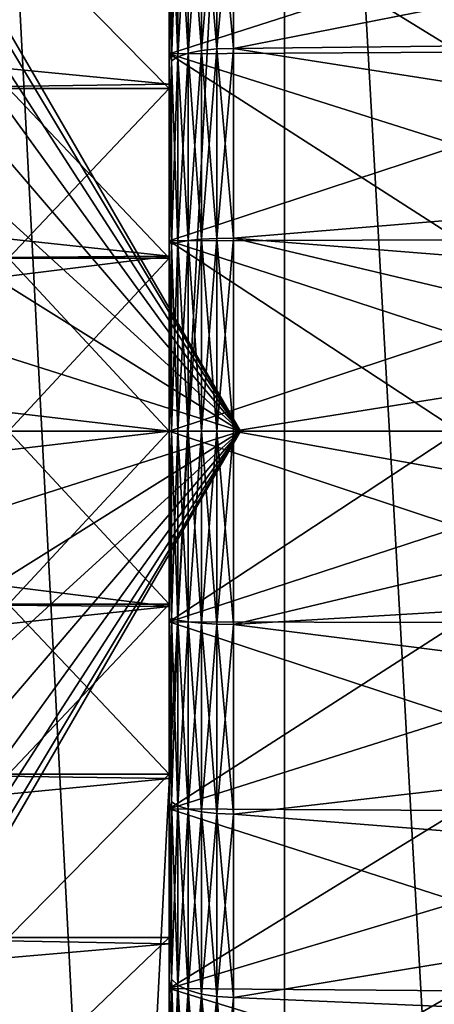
# Model space of a CAD drawing. Header units: metres. Extents: x -109 to 109, y -78 to 121.
# Tile 303 of 656: x -84.96 to -83.68, y 102.24 to 105.31. Entities that reach past the tile are written whole.
import ezdxf

# ---------------------------------------------------------------- set-up
doc = ezdxf.new("R2010")
doc.units = ezdxf.units.M
doc.layers.add('solid_508554_SW0001', color=7, linetype='CONTINUOUS')

msp = doc.modelspace()

# ---------------------------------------------------------------- linework, layer by layer
at = {"layer": 'solid_508554_SW0001'}
for points in [[(-85.198708, 109.825623, -22.339127), (-85.198685, 89.525627, -22.339108), (-84.141197, 89.525627, -21.482773)], [(-85.198708, 109.825623, -22.339127), (-84.141197, 89.525627, -21.482773), (-84.141228, 109.825623, -21.482794)], [(-84.141228, 109.825623, -42.517204), (-85.198685, 89.525627, -41.660892), (-85.198708, 109.825623, -41.660873)], [(-84.141228, 109.825623, -42.517204), (-84.141197, 89.525627, -42.517227), (-85.198685, 89.525627, -41.660892)], [(-84.141228, 109.825623, -21.482794), (-84.141197, 89.525627, -21.482773), (-82.999992, 89.525627, -20.741665)], [(-84.141228, 109.825623, -21.482794), (-82.999992, 89.525627, -20.741665), (-83.000015, 109.825623, -20.74168)], [(-83.000015, 109.825623, -43.25832), (-84.141197, 89.525627, -42.517227), (-84.141228, 109.825623, -42.517204)], [(-83.000015, 109.825623, -43.25832), (-82.999992, 89.525627, -43.258335), (-84.141197, 89.525627, -42.517227)], [(-84.441498, 105.201012, -36.386604), (-84.400047, 105.209251, -36.417351), (-84.400047, 105.775703, -36.225067)], [(-84.441498, 105.763527, -36.19566), (-84.441498, 105.201012, -36.386604), (-84.400047, 105.775703, -36.225067)], [(-84.441498, 105.763527, -27.804342), (-84.400047, 105.775703, -27.774933), (-84.400047, 105.209251, -27.582649)], [(-84.400047, 105.209251, -36.417351), (-84.351761, 105.214432, -36.436676), (-84.351761, 105.783363, -36.243549)], [(-84.400047, 105.775703, -36.225067), (-84.400047, 105.209251, -36.417351), (-84.351761, 105.783363, -36.243549)], [(-84.400047, 105.775703, -27.774933), (-84.351761, 105.783363, -27.756451), (-84.351761, 105.214432, -27.563324)], [(-84.400047, 105.209251, -27.582649), (-84.400047, 105.775703, -27.774933), (-84.351761, 105.214432, -27.563324)], [(-84.351761, 105.214432, -36.436676), (-84.300003, 105.216194, -36.44326), (-84.300003, 105.785973, -36.249847)], [(-84.351761, 105.783363, -36.243549), (-84.351761, 105.214432, -36.436676), (-84.300003, 105.785973, -36.249847)], [(-84.351761, 105.783363, -27.756451), (-84.300003, 105.785973, -27.750154), (-84.300003, 105.216194, -27.556742)], [(-84.351761, 105.214432, -27.563324), (-84.351761, 105.783363, -27.756451), (-84.300003, 105.216194, -27.556742)], [(-84.300003, 105.785973, -36.249847), (-84.300003, 105.216194, -36.44326), (-82.025124, 105.664856, -36.298027)], [(-84.300003, 105.785973, -27.750154), (-82.025124, 105.664856, -27.701973), (-81.914986, 105.242973, -27.564014)], [(-84.300003, 105.216194, -27.556742), (-84.300003, 105.785973, -27.750154), (-81.914986, 105.242973, -27.564014)], [(-84.5, 105.758652, -28.010124), (-84.5, 105.494484, -27.852417), (-84.5, 105.207413, -27.761683)], [(-84.5, 105.199226, -27.811306), (-84.5, 105.758652, -28.010124), (-84.5, 105.207413, -27.761683)], [(-84.5, 105.758652, -35.989876), (-84.5, 105.199226, -36.188694), (-84.5, 105.494484, -36.147579)], [(-83.599998, 105.204193, -36.187298), (-84.5, 105.199226, -36.188694), (-84.5, 105.758652, -35.989876)], [(-83.599998, 105.488411, -36.096676), (-83.599998, 105.204193, -36.187298), (-84.5, 105.758652, -35.989876)], [(-83.599998, 105.488411, -27.903322), (-84.5, 105.758652, -28.010124), (-84.5, 105.199226, -27.811306)], [(-84.49324, 105.177773, -36.299877), (-84.473282, 105.190277, -36.346535), (-84.473282, 105.74765, -36.157333)], [(-84.49324, 105.729164, -36.112705), (-84.49324, 105.177773, -36.299877), (-84.473282, 105.74765, -36.157333)], [(-84.49324, 105.729164, -27.887293), (-84.473282, 105.74765, -27.842669), (-84.473282, 105.190277, -27.653465)], [(-84.473282, 105.190277, -36.346535), (-84.441498, 105.201012, -36.386604), (-84.441498, 105.763527, -36.19566)], [(-84.473282, 105.74765, -36.157333), (-84.473282, 105.190277, -36.346535), (-84.441498, 105.763527, -36.19566)], [(-84.473282, 105.74765, -27.842669), (-84.441498, 105.763527, -27.804342), (-84.441498, 105.201012, -27.613396)], [(-84.473282, 105.190277, -27.653465), (-84.473282, 105.74765, -27.842669), (-84.441498, 105.201012, -27.613396)], [(-84.441498, 105.201012, -27.613396), (-84.441498, 105.763527, -27.804342), (-84.400047, 105.209251, -27.582649)], [(-84.49324, 105.177773, -27.700121), (-84.5, 105.494484, -27.852417), (-84.49324, 105.729164, -27.887293)], [(-84.49324, 105.729164, -36.112705), (-84.5, 105.494484, -36.147579), (-84.5, 105.20742, -36.238316)], [(-84.49324, 105.729164, -36.112705), (-84.5, 105.20742, -36.238316), (-84.49324, 105.177773, -36.299877)], [(-84.49324, 105.177773, -27.700121), (-84.49324, 105.729164, -27.887293), (-84.473282, 105.190277, -27.653465)], [(-84.300003, 105.216194, -36.44326), (-81.914978, 105.242966, -36.435989), (-82.025124, 105.664856, -36.298027)], [(-88.961327, 105.537155, -28.296587), (-84.5, 105.619217, -28.331148), (-84.5, 105.104797, -28.148327)], [(-88.961273, 105.53672, -35.70359), (-84.5, 105.104797, -35.851673), (-84.5, 105.619217, -35.66885)], [(-84.5, 105.599312, -28.377016), (-84.5, 105.104797, -28.148327), (-84.5, 105.619217, -28.331148)], [(-84.5, 105.599312, -35.622982), (-84.5, 105.619217, -35.66885), (-84.5, 105.104797, -35.851673)], [(-85, 105.599312, -28.377016), (-84.5, 105.091324, -28.196478), (-84.5, 105.599312, -28.377016)], [(-85, 105.599312, -28.377016), (-85, 105.091324, -28.196478), (-84.5, 105.091324, -28.196478)], [(-85, 105.599312, -35.622982), (-84.5, 105.599312, -35.622982), (-84.5, 105.091324, -35.803524)], [(-85, 105.091324, -35.803524), (-85, 105.599312, -35.622982), (-84.5, 105.091324, -35.803524)], [(-84.5, 105.599312, -28.377016), (-84.5, 105.091324, -28.196478), (-84.5, 105.104797, -28.148327)], [(-84.5, 105.091324, -35.803524), (-84.5, 105.599312, -35.622982), (-84.5, 105.104797, -35.851673)], [(-88.911133, 105.043579, -28.131697), (-88.961327, 105.537155, -28.296587), (-84.5, 105.104797, -28.148327)], [(-88.961273, 105.53672, -35.70359), (-88.911118, 105.043358, -35.868362), (-84.5, 105.104797, -35.851673)], [(-84.49324, 105.177773, -27.700121), (-84.5, 105.207413, -27.761683), (-84.5, 105.494484, -27.852417)], [(-84.5, 105.199226, -36.188694), (-84.5, 105.20742, -36.238316), (-84.5, 105.494484, -36.147579)], [(-83.599998, 105.204193, -27.8127), (-83.599998, 105.488411, -27.903322), (-84.5, 105.199226, -27.811306)], [(-84.278313, 104.025627, -32), (-85, 105.227913, -31.657944), (-85, 105.270294, -31.884674)], [(-84.278313, 104.025627, -32), (-85, 105.270294, -31.884674), (-85, 105.270294, -32.115326)], [(-84.278313, 104.025627, -32), (-85, 105.270294, -32.115326), (-85, 105.227913, -32.342056)], [(-84.278313, 104.025627, -32), (-85, 105.144592, -31.44285), (-85, 105.227913, -31.657944)], [(-84.278313, 104.025627, -32), (-85, 105.227913, -32.342056), (-85, 105.144592, -32.557152)], [(-84.300003, 105.216194, -27.556742), (-81.914986, 105.242973, -27.564014), (-81.837372, 104.830315, -27.470928)], [(-84.300003, 105.216194, -36.44326), (-81.837372, 104.830315, -36.529072), (-81.914978, 105.242966, -36.435989)], [(-84.5, 105.199226, -36.188694), (-84.5, 104.915169, -36.309139), (-84.5, 105.20742, -36.238316)], [(-84.49324, 105.177773, -36.299877), (-84.5, 105.20742, -36.238316), (-84.5, 104.915169, -36.309139)], [(-84.5, 105.199226, -27.811306), (-84.5, 105.207413, -27.761683), (-84.5, 104.915161, -27.690861)], [(-84.49324, 105.177773, -27.700121), (-84.5, 104.915161, -27.690861), (-84.5, 105.207413, -27.761683)], [(-83.599998, 105.204193, -36.187298), (-83.599998, 104.914436, -36.258228), (-84.5, 105.199226, -36.188694)], [(-83.599998, 104.914436, -27.741772), (-83.599998, 105.204193, -27.8127), (-84.5, 105.199226, -27.811306)], [(-84.5, 105.199226, -27.811306), (-84.5, 104.915161, -27.690861), (-84.5, 104.61956, -27.640274)], [(-84.5, 104.617935, -27.690514), (-84.5, 105.199226, -27.811306), (-84.5, 104.61956, -27.640274)], [(-84.5, 105.199226, -36.188694), (-84.5, 104.617935, -36.309486), (-84.5, 104.915169, -36.309139)], [(-83.599998, 104.620499, -36.309132), (-84.5, 104.617935, -36.309486), (-84.5, 105.199226, -36.188694)], [(-83.599998, 104.914436, -36.258228), (-83.599998, 104.620499, -36.309132), (-84.5, 105.199226, -36.188694)], [(-83.599998, 104.914436, -27.741772), (-84.5, 105.199226, -27.811306), (-84.5, 104.617935, -27.690514)], [(-84.49324, 104.606674, -36.413479), (-84.473282, 104.612976, -36.461369), (-84.473282, 105.190277, -36.346535)], [(-84.49324, 105.177773, -36.299877), (-84.49324, 104.606674, -36.413479), (-84.473282, 105.190277, -36.346535)], [(-84.49324, 105.177773, -27.700121), (-84.473282, 105.190277, -27.653465), (-84.473282, 104.612976, -27.538633)], [(-84.473282, 104.612976, -36.461369), (-84.441498, 104.618393, -36.502495), (-84.441498, 105.201012, -36.386604)], [(-84.473282, 105.190277, -36.346535), (-84.473282, 104.612976, -36.461369), (-84.441498, 105.201012, -36.386604)], [(-84.473282, 105.190277, -27.653465), (-84.441498, 105.201012, -27.613396), (-84.441498, 104.618393, -27.497505)], [(-84.473282, 104.612976, -27.538633), (-84.473282, 105.190277, -27.653465), (-84.441498, 104.618393, -27.497505)], [(-84.441498, 104.618393, -36.502495), (-84.400047, 104.622543, -36.534054), (-84.400047, 105.209251, -36.417351)], [(-84.441498, 105.201012, -36.386604), (-84.441498, 104.618393, -36.502495), (-84.400047, 105.209251, -36.417351)], [(-84.441498, 105.201012, -27.613396), (-84.400047, 105.209251, -27.582649), (-84.400047, 104.622543, -27.465946)], [(-84.441498, 104.618393, -27.497505), (-84.441498, 105.201012, -27.613396), (-84.400047, 104.622543, -27.465946)], [(-84.400047, 104.622543, -36.534054), (-84.351761, 104.62516, -36.55389), (-84.351761, 105.214432, -36.436676)], [(-84.400047, 105.209251, -36.417351), (-84.400047, 104.622543, -36.534054), (-84.351761, 105.214432, -36.436676)], [(-84.400047, 105.209251, -27.582649), (-84.351761, 105.214432, -27.563324), (-84.351761, 104.62516, -27.44611)], [(-84.400047, 104.622543, -27.465946), (-84.400047, 105.209251, -27.582649), (-84.351761, 104.62516, -27.44611)], [(-84.351761, 104.62516, -36.55389), (-84.300003, 104.626045, -36.560646), (-84.300003, 105.216194, -36.44326)], [(-84.351761, 105.214432, -36.436676), (-84.351761, 104.62516, -36.55389), (-84.300003, 105.216194, -36.44326)], [(-84.351761, 105.214432, -27.563324), (-84.300003, 105.216194, -27.556742), (-84.300003, 104.626045, -27.439354)], [(-84.351761, 104.62516, -27.44611), (-84.351761, 105.214432, -27.563324), (-84.300003, 104.626045, -27.439354)], [(-84.300003, 105.216194, -36.44326), (-84.300003, 104.626045, -36.560646), (-81.837372, 104.830315, -36.529072)], [(-84.300003, 104.626045, -27.439354), (-84.300003, 105.216194, -27.556742), (-81.837372, 104.830315, -27.470928)], [(-84.49324, 104.606674, -27.586523), (-84.5, 104.915161, -27.690861), (-84.49324, 105.177773, -27.700121)], [(-84.49324, 105.177773, -36.299877), (-84.5, 104.915169, -36.309139), (-84.5, 104.61956, -36.359726)], [(-84.49324, 105.177773, -36.299877), (-84.5, 104.61956, -36.359726), (-84.49324, 104.606674, -36.413479)], [(-84.49324, 104.606674, -27.586523), (-84.49324, 105.177773, -27.700121), (-84.473282, 104.612976, -27.538633)], [(-84.278313, 104.025627, -32), (-85, 105.023155, -31.246721), (-85, 105.144592, -31.44285)], [(-84.278313, 104.025627, -32), (-85, 105.144592, -32.557152), (-85, 105.023155, -32.753281)], [(-88.911133, 105.043579, -28.131697), (-84.5, 105.104797, -28.148327), (-84.5, 104.570282, -28.037254)], [(-88.911118, 105.043358, -35.868362), (-84.5, 104.570282, -35.962746), (-84.5, 105.104797, -35.851673)], [(-84.5, 105.091324, -28.196478), (-84.5, 104.570282, -28.037254), (-84.5, 105.104797, -28.148327)], [(-84.5, 105.091324, -35.803524), (-84.5, 105.104797, -35.851673), (-84.5, 104.570282, -35.962746)], [(-85, 104.563484, -28.08679), (-84.5, 104.563484, -28.08679), (-84.5, 105.091324, -28.196478)], [(-85, 105.091324, -28.196478), (-85, 104.563484, -28.08679), (-84.5, 105.091324, -28.196478)], [(-85, 105.091324, -35.803524), (-84.5, 105.091324, -35.803524), (-84.5, 104.563484, -35.913208)], [(-85, 104.563484, -35.913208), (-85, 105.091324, -35.803524), (-84.5, 104.563484, -35.913208)], [(-84.5, 105.091324, -28.196478), (-84.5, 104.563484, -28.08679), (-84.5, 104.570282, -28.037254)], [(-84.5, 104.563484, -35.913208), (-84.5, 105.091324, -35.803524), (-84.5, 104.570282, -35.962746)], [(-88.879906, 104.537491, -28.032887), (-88.911133, 105.043579, -28.131697), (-84.5, 104.570282, -28.037254)], [(-88.911118, 105.043358, -35.868362), (-88.879898, 104.537399, -35.967125), (-84.5, 104.570282, -35.962746)], [(-84.278313, 104.025627, -32), (-85, 104.867752, -31.076244), (-85, 105.023155, -31.246721)], [(-84.278313, 104.025627, -32), (-85, 105.023155, -32.753281), (-85, 104.867752, -32.923756)], [(-84.5, 104.617935, -36.309486), (-84.5, 104.61956, -36.359726), (-84.5, 104.915169, -36.309139)], [(-84.49324, 104.606674, -27.586523), (-84.5, 104.61956, -27.640274), (-84.5, 104.915161, -27.690861)], [(-83.599998, 104.620499, -27.690866), (-83.599998, 104.914436, -27.741772), (-84.5, 104.617935, -27.690514)], [(-84.278313, 104.025627, -32), (-85, 104.683678, -30.937235), (-85, 104.867752, -31.076244)], [(-84.278313, 104.025627, -32), (-85, 104.867752, -32.923756), (-85, 104.683678, -33.062763)], [(-84.300003, 104.626045, -36.560646), (-81.791496, 104.425667, -36.582581), (-81.837372, 104.830315, -36.529072)], [(-84.300003, 104.626045, -27.439354), (-81.837372, 104.830315, -27.470928), (-81.791496, 104.425674, -27.417421)], [(-84.278313, 104.025627, -32), (-85, 104.477203, -30.834419), (-85, 104.683678, -30.937235)], [(-84.278313, 104.025627, -32), (-85, 104.683678, -33.062763), (-85, 104.477203, -33.165581)], [(-83.599998, 104.620499, -36.309132), (-83.599998, 104.323761, -36.339771), (-84.5, 104.617935, -36.309486)], [(-83.599998, 104.323761, -27.660229), (-83.599998, 104.620499, -27.690866), (-84.5, 104.617935, -27.690514)], [(-84.5, 104.617935, -27.690514), (-84.5, 104.61956, -27.640274), (-84.5, 104.322441, -27.610025)], [(-84.49324, 104.606674, -27.586523), (-84.5, 104.322441, -27.610025), (-84.5, 104.61956, -27.640274)], [(-84.5, 104.617935, -36.309486), (-84.5, 104.322441, -36.389973), (-84.5, 104.61956, -36.359726)], [(-84.49324, 104.606674, -36.413479), (-84.5, 104.61956, -36.359726), (-84.5, 104.322441, -36.389973)], [(-84.5, 104.617935, -27.690514), (-84.5, 104.322441, -27.610025), (-84.5, 104.025627, -27.6)], [(-84.5, 104.025627, -27.65), (-84.5, 104.617935, -27.690514), (-84.5, 104.025627, -27.6)], [(-84.5, 104.617935, -36.309486), (-84.5, 104.025627, -36.349998), (-84.5, 104.322441, -36.389973)], [(-83.599998, 104.025627, -36.349998), (-84.5, 104.025627, -36.349998), (-84.5, 104.617935, -36.309486)], [(-83.599998, 104.323761, -36.339771), (-83.599998, 104.025627, -36.349998), (-84.5, 104.617935, -36.309486)], [(-83.599998, 104.323761, -27.660229), (-84.5, 104.617935, -27.690514), (-84.5, 104.025627, -27.65)], [(-84.49324, 104.025627, -36.451561), (-84.473282, 104.025627, -36.499863), (-84.473282, 104.612976, -36.461369)], [(-84.49324, 104.606674, -36.413479), (-84.49324, 104.025627, -36.451561), (-84.473282, 104.612976, -36.461369)], [(-84.49324, 104.606674, -27.586523), (-84.473282, 104.612976, -27.538633), (-84.473282, 104.025627, -27.500135)], [(-84.473282, 104.025627, -36.499863), (-84.441498, 104.025627, -36.541348), (-84.441498, 104.618393, -36.502495)], [(-84.473282, 104.612976, -36.461369), (-84.473282, 104.025627, -36.499863), (-84.441498, 104.618393, -36.502495)], [(-84.473282, 104.612976, -27.538633), (-84.441498, 104.618393, -27.497505), (-84.441498, 104.025627, -27.458652)], [(-84.473282, 104.025627, -27.500135), (-84.473282, 104.612976, -27.538633), (-84.441498, 104.025627, -27.458652)], [(-84.441498, 104.025627, -36.541348), (-84.400047, 104.025627, -36.573177), (-84.400047, 104.622543, -36.534054)], [(-84.441498, 104.618393, -36.502495), (-84.441498, 104.025627, -36.541348), (-84.400047, 104.622543, -36.534054)], [(-84.441498, 104.618393, -27.497505), (-84.400047, 104.622543, -27.465946), (-84.400047, 104.025627, -27.426821)], [(-84.441498, 104.025627, -27.458652), (-84.441498, 104.618393, -27.497505), (-84.400047, 104.025627, -27.426821)], [(-84.400047, 104.025627, -36.573177), (-84.351761, 104.025627, -36.593185), (-84.351761, 104.62516, -36.55389)], [(-84.400047, 104.622543, -36.534054), (-84.400047, 104.025627, -36.573177), (-84.351761, 104.62516, -36.55389)], [(-84.400047, 104.622543, -27.465946), (-84.351761, 104.62516, -27.44611), (-84.351761, 104.025627, -27.406815)], [(-84.400047, 104.025627, -27.426821), (-84.400047, 104.622543, -27.465946), (-84.351761, 104.025627, -27.406815)], [(-84.351761, 104.62516, -27.44611), (-84.300003, 104.626045, -27.439354), (-84.300003, 104.025627, -27.4)], [(-84.351761, 104.025627, -36.593185), (-84.300003, 104.025627, -36.599998), (-84.300003, 104.626045, -36.560646)], [(-84.351761, 104.62516, -36.55389), (-84.351761, 104.025627, -36.593185), (-84.300003, 104.626045, -36.560646)], [(-84.351761, 104.025627, -27.406815), (-84.351761, 104.62516, -27.44611), (-84.300003, 104.025627, -27.4)], [(-84.300003, 104.626045, -36.560646), (-84.300003, 104.025627, -36.599998), (-81.791496, 104.425667, -36.582581)], [(-84.300003, 104.626045, -27.439354), (-81.791496, 104.425674, -27.417421), (-81.77636, 104.025627, -27.4)], [(-84.300003, 104.626045, -27.439354), (-81.77636, 104.025627, -27.4), (-84.300003, 104.025627, -27.4)], [(-84.49324, 104.025627, -27.548439), (-84.5, 104.322441, -27.610025), (-84.49324, 104.606674, -27.586523)], [(-84.49324, 104.606674, -36.413479), (-84.5, 104.322441, -36.389973), (-84.5, 104.025627, -36.400002)], [(-84.49324, 104.606674, -36.413479), (-84.5, 104.025627, -36.400002), (-84.49324, 104.025627, -36.451561)], [(-84.49324, 104.025627, -27.548439), (-84.49324, 104.606674, -27.586523), (-84.473282, 104.025627, -27.500135)], [(-88.879906, 104.537491, -28.032887), (-84.5, 104.570282, -28.037254), (-84.5, 104.025627, -28)], [(-88.879898, 104.537399, -35.967125), (-88.869316, 104.025627, -36), (-84.5, 104.570282, -35.962746)], [(-84.5, 104.570282, -35.962746), (-88.869316, 104.025627, -36), (-84.5, 104.025627, -36)], [(-84.5, 104.563484, -28.08679), (-85, 104.025627, -28.049999), (-84.5, 104.025627, -28.049999)], [(-85, 104.563484, -28.08679), (-85, 104.025627, -28.049999), (-84.5, 104.563484, -28.08679)], [(-85, 104.563484, -35.913208), (-84.5, 104.025627, -35.950001), (-85, 104.025627, -35.950001)], [(-85, 104.563484, -35.913208), (-84.5, 104.563484, -35.913208), (-84.5, 104.025627, -35.950001)], [(-84.5, 104.563484, -35.913208), (-84.5, 104.570282, -35.962746), (-84.5, 104.025627, -36)], [(-84.5, 104.025627, -28.049999), (-84.5, 104.025627, -28), (-84.5, 104.570282, -28.037254)], [(-84.5, 104.563484, -28.08679), (-84.5, 104.025627, -28.049999), (-84.5, 104.570282, -28.037254)], [(-84.5, 104.563484, -35.913208), (-84.5, 104.025627, -36), (-84.5, 104.025627, -35.950001)], [(-88.879906, 104.537491, -28.032887), (-84.5, 104.025627, -28), (-88.869316, 104.025627, -28)], [(-84.278313, 104.025627, -32), (-85, 104.255341, -30.771288), (-85, 104.477203, -30.834419)], [(-84.278313, 104.025627, -32), (-85, 104.477203, -33.165581), (-85, 104.255341, -33.22871)], [(-84.300003, 104.025627, -36.599998), (-81.77636, 104.025627, -36.599998), (-81.791496, 104.425667, -36.582581)], [(-83.599998, 104.323761, -27.660229), (-84.5, 104.025627, -27.65), (-83.599998, 104.025627, -27.65)], [(-84.49324, 104.025627, -27.548439), (-84.5, 104.025627, -27.6), (-84.5, 104.322441, -27.610025)], [(-84.5, 104.025627, -36.349998), (-84.5, 104.025627, -36.400002), (-84.5, 104.322441, -36.389973)], [(-84.278313, 104.025627, -32), (-85, 104.025627, -30.75), (-85, 104.255341, -30.771288)], [(-84.278313, 104.025627, -32), (-85, 104.255341, -33.22871), (-85, 104.025627, -33.25)], [(-88.879906, 103.513763, -35.967113), (-84.5, 103.480965, -35.962746), (-84.5, 104.025627, -36)], [(-88.869316, 104.025627, -36), (-88.879906, 103.513763, -35.967113), (-84.5, 104.025627, -36)], [(-88.879906, 103.513763, -28.032887), (-88.869316, 104.025627, -28), (-84.5, 103.480965, -28.037254)], [(-88.869316, 104.025627, -28), (-84.5, 104.025627, -28), (-84.5, 103.480965, -28.037254)], [(-85, 103.48777, -28.08679), (-84.5, 104.025627, -28.049999), (-85, 104.025627, -28.049999)], [(-85, 103.48777, -28.08679), (-84.5, 103.48777, -28.08679), (-84.5, 104.025627, -28.049999)], [(-85, 104.025627, -35.950001), (-84.5, 104.025627, -35.950001), (-84.5, 103.48777, -35.913208)], [(-85, 103.48777, -35.913208), (-85, 104.025627, -35.950001), (-84.5, 103.48777, -35.913208)], [(-85, 103.795914, -30.771288), (-85, 104.025627, -30.75), (-84.278313, 104.025627, -32)], [(-85, 103.795914, -33.22871), (-84.278313, 104.025627, -32), (-85, 104.025627, -33.25)], [(-85, 103.574051, -33.165581), (-84.278313, 104.025627, -32), (-85, 103.795914, -33.22871)], [(-85, 103.367577, -33.062763), (-84.278313, 104.025627, -32), (-85, 103.574051, -33.165581)], [(-85, 103.183502, -32.923756), (-84.278313, 104.025627, -32), (-85, 103.367577, -33.062763)], [(-85, 103.028091, -32.753281), (-84.278313, 104.025627, -32), (-85, 103.183502, -32.923756)], [(-85, 102.906662, -32.557152), (-84.278313, 104.025627, -32), (-85, 103.028091, -32.753281)], [(-85, 102.823334, -32.342056), (-84.278313, 104.025627, -32), (-85, 102.906662, -32.557152)], [(-85, 102.78096, -32.115326), (-84.278313, 104.025627, -32), (-85, 102.823334, -32.342056)], [(-85, 102.78096, -31.884674), (-84.278313, 104.025627, -32), (-85, 102.78096, -32.115326)], [(-85, 102.823334, -31.657944), (-84.278313, 104.025627, -32), (-85, 102.78096, -31.884674)], [(-85, 102.906662, -31.44285), (-84.278313, 104.025627, -32), (-85, 102.823334, -31.657944)], [(-85, 103.028091, -31.246721), (-84.278313, 104.025627, -32), (-85, 102.906662, -31.44285)], [(-85, 103.183502, -31.076244), (-84.278313, 104.025627, -32), (-85, 103.028091, -31.246721)], [(-85, 103.367577, -30.937235), (-84.278313, 104.025627, -32), (-85, 103.183502, -31.076244)], [(-85, 103.574051, -30.834419), (-84.278313, 104.025627, -32), (-85, 103.367577, -30.937235)], [(-85, 103.795914, -30.771288), (-84.278313, 104.025627, -32), (-85, 103.574051, -30.834419)], [(-84.5, 104.025627, -35.950001), (-84.5, 104.025627, -36), (-84.5, 103.480965, -35.962746)], [(-84.5, 104.025627, -35.950001), (-84.5, 103.480965, -35.962746), (-84.5, 103.48777, -35.913208)], [(-84.5, 103.48777, -28.08679), (-84.5, 103.480965, -28.037254), (-84.5, 104.025627, -28)], [(-84.5, 103.48777, -28.08679), (-84.5, 104.025627, -28), (-84.5, 104.025627, -28.049999)], [(-84.5, 104.025627, -27.65), (-84.5, 104.025627, -27.6), (-84.5, 103.728806, -27.610025)], [(-84.49324, 103.44458, -27.586523), (-84.5, 103.728806, -27.610025), (-84.5, 104.025627, -27.6)], [(-84.49324, 103.44458, -27.586523), (-84.5, 104.025627, -27.6), (-84.49324, 104.025627, -27.548439)], [(-84.5, 103.433311, -36.309486), (-84.5, 103.728813, -36.389977), (-84.5, 104.025627, -36.400002)], [(-84.49324, 104.025627, -36.451561), (-84.5, 104.025627, -36.400002), (-84.5, 103.728813, -36.389977)], [(-84.5, 103.433311, -36.309486), (-84.5, 104.025627, -36.400002), (-84.5, 104.025627, -36.349998)], [(-84.49324, 103.44458, -36.413479), (-84.49324, 104.025627, -36.451561), (-84.5, 103.728813, -36.389977)], [(-84.5, 103.433311, -27.690514), (-84.5, 104.025627, -27.65), (-84.5, 103.728806, -27.610025)], [(-83.599998, 103.727486, -36.339771), (-84.5, 103.433311, -36.309486), (-84.5, 104.025627, -36.349998)], [(-83.599998, 104.025627, -36.349998), (-83.599998, 103.727486, -36.339771), (-84.5, 104.025627, -36.349998)], [(-83.599998, 104.025627, -27.65), (-84.5, 104.025627, -27.65), (-84.5, 103.433311, -27.690514)], [(-83.599998, 103.727486, -27.660229), (-83.599998, 104.025627, -27.65), (-84.5, 103.433311, -27.690514)], [(-84.49324, 103.44458, -36.413479), (-84.473282, 104.025627, -36.499863), (-84.49324, 104.025627, -36.451561)], [(-84.49324, 103.44458, -36.413479), (-84.473282, 103.438278, -36.461369), (-84.473282, 104.025627, -36.499863)], [(-84.473282, 103.438278, -27.538633), (-84.49324, 104.025627, -27.548439), (-84.473282, 104.025627, -27.500135)], [(-84.49324, 103.44458, -27.586523), (-84.49324, 104.025627, -27.548439), (-84.473282, 103.438278, -27.538633)], [(-84.473282, 103.438278, -36.461369), (-84.441498, 104.025627, -36.541348), (-84.473282, 104.025627, -36.499863)], [(-84.473282, 103.438278, -36.461369), (-84.441498, 103.432861, -36.502495), (-84.441498, 104.025627, -36.541348)], [(-84.441498, 103.432861, -27.497505), (-84.473282, 104.025627, -27.500135), (-84.441498, 104.025627, -27.458652)], [(-84.473282, 103.438278, -27.538633), (-84.473282, 104.025627, -27.500135), (-84.441498, 103.432861, -27.497505)], [(-84.441498, 103.432861, -36.502495), (-84.400047, 104.025627, -36.573177), (-84.441498, 104.025627, -36.541348)], [(-84.441498, 103.432861, -36.502495), (-84.400047, 103.428703, -36.534054), (-84.400047, 104.025627, -36.573177)], [(-84.400047, 103.428703, -27.465946), (-84.441498, 104.025627, -27.458652), (-84.400047, 104.025627, -27.426821)], [(-84.441498, 103.432861, -27.497505), (-84.441498, 104.025627, -27.458652), (-84.400047, 103.428703, -27.465946)], [(-84.400047, 103.428703, -36.534054), (-84.351761, 104.025627, -36.593185), (-84.400047, 104.025627, -36.573177)], [(-84.400047, 103.428703, -36.534054), (-84.351761, 103.426094, -36.55389), (-84.351761, 104.025627, -36.593185)], [(-84.351761, 103.426094, -27.44611), (-84.400047, 104.025627, -27.426821), (-84.351761, 104.025627, -27.406815)], [(-84.400047, 103.428703, -27.465946), (-84.400047, 104.025627, -27.426821), (-84.351761, 103.426094, -27.44611)], [(-84.351761, 104.025627, -27.406815), (-84.300003, 104.025627, -27.4), (-84.300003, 103.425201, -27.439354)], [(-84.351761, 103.426094, -27.44611), (-84.351761, 104.025627, -27.406815), (-84.300003, 103.425201, -27.439354)], [(-84.351761, 103.426094, -36.55389), (-84.300003, 103.425201, -36.560646), (-84.300003, 104.025627, -36.599998)], [(-84.351761, 103.426094, -36.55389), (-84.300003, 104.025627, -36.599998), (-84.351761, 104.025627, -36.593185)], [(-84.300003, 103.425201, -36.560646), (-81.795609, 103.574554, -36.577835), (-81.77636, 104.025627, -36.599998)], [(-84.300003, 104.025627, -36.599998), (-84.300003, 103.425201, -36.560646), (-81.77636, 104.025627, -36.599998)], [(-84.300003, 104.025627, -27.4), (-81.77636, 104.025627, -27.4), (-81.795601, 103.574562, -27.422165)], [(-84.300003, 103.425201, -27.439354), (-84.300003, 104.025627, -27.4), (-81.795601, 103.574562, -27.422165)], [(-84.5, 103.433311, -36.309486), (-84.5, 103.431694, -36.359726), (-84.5, 103.728813, -36.389977)], [(-84.49324, 103.44458, -36.413479), (-84.5, 103.728813, -36.389977), (-84.5, 103.431694, -36.359726)], [(-84.5, 103.433311, -27.690514), (-84.5, 103.728806, -27.610025), (-84.5, 103.431686, -27.640274)], [(-84.49324, 103.44458, -27.586523), (-84.5, 103.431686, -27.640274), (-84.5, 103.728806, -27.610025)], [(-83.599998, 103.430756, -27.690866), (-83.599998, 103.727486, -27.660229), (-84.5, 103.433311, -27.690514)], [(-83.599998, 103.727486, -36.339771), (-83.599998, 103.430756, -36.309132), (-84.5, 103.433311, -36.309486)], [(-84.300003, 103.425201, -27.439354), (-81.795601, 103.574562, -27.422165), (-81.853981, 103.117241, -27.490574)], [(-84.300003, 103.425201, -36.560646), (-81.853981, 103.11721, -36.509422), (-81.795609, 103.574554, -36.577835)], [(-88.879906, 103.513763, -35.967113), (-88.911133, 103.007668, -35.868301), (-84.5, 103.480965, -35.962746)], [(-88.911133, 103.007675, -28.131697), (-88.879906, 103.513763, -28.032887), (-84.5, 103.480965, -28.037254)], [(-88.911133, 103.007668, -35.868301), (-84.5, 102.946449, -35.851673), (-84.5, 103.480965, -35.962746)], [(-88.911133, 103.007675, -28.131697), (-84.5, 103.480965, -28.037254), (-84.5, 102.946449, -28.148327)], [(-85, 102.95993, -28.196478), (-84.5, 102.95993, -28.196478), (-84.5, 103.48777, -28.08679)], [(-85, 103.48777, -28.08679), (-85, 102.95993, -28.196478), (-84.5, 103.48777, -28.08679)], [(-85, 103.48777, -35.913208), (-84.5, 103.48777, -35.913208), (-84.5, 102.95993, -35.803524)], [(-85, 102.95993, -35.803524), (-85, 103.48777, -35.913208), (-84.5, 102.95993, -35.803524)], [(-84.5, 103.48777, -35.913208), (-84.5, 103.480965, -35.962746), (-84.5, 102.95993, -35.803524)], [(-84.5, 102.95993, -28.196478), (-84.5, 103.480965, -28.037254), (-84.5, 103.48777, -28.08679)], [(-84.5, 102.95993, -35.803524), (-84.5, 103.480965, -35.962746), (-84.5, 102.946449, -35.851673)], [(-84.5, 102.95993, -28.196478), (-84.5, 102.946449, -28.148327), (-84.5, 103.480965, -28.037254)], [(-84.49324, 103.44458, -36.413479), (-84.5, 103.431694, -36.359726), (-84.5, 103.136086, -36.309139)], [(-84.49324, 103.44458, -36.413479), (-84.5, 103.136086, -36.309139), (-84.49324, 102.873474, -36.299877)], [(-84.49324, 102.873474, -27.700121), (-84.5, 103.431686, -27.640274), (-84.49324, 103.44458, -27.586523)], [(-84.49324, 103.44458, -27.586523), (-84.473282, 103.438278, -27.538633), (-84.473282, 102.860977, -27.653465)], [(-84.49324, 102.873474, -27.700121), (-84.49324, 103.44458, -27.586523), (-84.473282, 102.860977, -27.653465)], [(-84.49324, 103.44458, -36.413479), (-84.49324, 102.873474, -36.299877), (-84.473282, 103.438278, -36.461369)], [(-84.5, 103.433311, -36.309486), (-84.5, 102.852028, -36.188694), (-84.5, 103.431694, -36.359726)], [(-84.5, 103.433311, -27.690514), (-84.5, 103.431686, -27.640274), (-84.5, 103.136078, -27.690861)], [(-84.5, 102.852028, -27.811306), (-84.5, 103.433311, -27.690514), (-84.5, 103.136078, -27.690861)], [(-83.599998, 103.430756, -27.690866), (-84.5, 103.433311, -27.690514), (-84.5, 102.852028, -27.811306)], [(-83.599998, 103.136818, -36.258228), (-84.5, 102.852028, -36.188694), (-84.5, 103.433311, -36.309486)], [(-83.599998, 103.430756, -36.309132), (-83.599998, 103.136818, -36.258228), (-84.5, 103.433311, -36.309486)], [(-84.5, 102.852028, -36.188694), (-84.5, 103.136086, -36.309139), (-84.5, 103.431694, -36.359726)], [(-84.49324, 102.873474, -27.700121), (-84.5, 103.136078, -27.690861), (-84.5, 103.431686, -27.640274)], [(-83.599998, 103.136818, -27.741772), (-83.599998, 103.430756, -27.690866), (-84.5, 102.852028, -27.811306)], [(-84.49324, 102.873474, -36.299877), (-84.473282, 102.860977, -36.346535), (-84.473282, 103.438278, -36.461369)], [(-84.473282, 103.438278, -27.538633), (-84.441498, 103.432861, -27.497505), (-84.441498, 102.850235, -27.613396)], [(-84.473282, 102.860977, -27.653465), (-84.473282, 103.438278, -27.538633), (-84.441498, 102.850235, -27.613396)], [(-84.473282, 103.438278, -36.461369), (-84.473282, 102.860977, -36.346535), (-84.441498, 103.432861, -36.502495)], [(-84.473282, 102.860977, -36.346535), (-84.441498, 102.850235, -36.386604), (-84.441498, 103.432861, -36.502495)], [(-84.441498, 103.432861, -27.497505), (-84.400047, 103.428703, -27.465946), (-84.400047, 102.842003, -27.582649)], [(-84.441498, 102.850235, -27.613396), (-84.441498, 103.432861, -27.497505), (-84.400047, 102.842003, -27.582649)], [(-84.441498, 103.432861, -36.502495), (-84.441498, 102.850235, -36.386604), (-84.400047, 103.428703, -36.534054)], [(-84.441498, 102.850235, -36.386604), (-84.400047, 102.842003, -36.417351), (-84.400047, 103.428703, -36.534054)], [(-84.400047, 103.428703, -27.465946), (-84.351761, 103.426094, -27.44611), (-84.351761, 102.836823, -27.563324)], [(-84.400047, 102.842003, -27.582649), (-84.400047, 103.428703, -27.465946), (-84.351761, 102.836823, -27.563324)], [(-84.400047, 103.428703, -36.534054), (-84.400047, 102.842003, -36.417351), (-84.351761, 103.426094, -36.55389)], [(-84.400047, 102.842003, -36.417351), (-84.351761, 102.836823, -36.436676), (-84.351761, 103.426094, -36.55389)], [(-84.351761, 103.426094, -27.44611), (-84.300003, 103.425201, -27.439354), (-84.300003, 102.83506, -27.556742)], [(-84.351761, 102.836823, -27.563324), (-84.351761, 103.426094, -27.44611), (-84.300003, 102.83506, -27.556742)], [(-84.351761, 103.426094, -36.55389), (-84.351761, 102.836823, -36.436676), (-84.300003, 103.425201, -36.560646)], [(-84.351761, 102.836823, -36.436676), (-84.300003, 102.83506, -36.44326), (-84.300003, 103.425201, -36.560646)], [(-84.300003, 103.425201, -36.560646), (-84.300003, 102.83506, -36.44326), (-81.853981, 103.11721, -36.509422)], [(-84.300003, 102.83506, -27.556742), (-84.300003, 103.425201, -27.439354), (-81.853981, 103.117241, -27.490574)], [(-83.599998, 102.847061, -27.8127), (-83.599998, 103.136818, -27.741772), (-84.5, 102.852028, -27.811306)], [(-83.599998, 103.136818, -36.258228), (-83.599998, 102.847061, -36.187298), (-84.5, 102.852028, -36.188694)], [(-84.5, 102.852028, -36.188694), (-84.5, 102.843834, -36.238319), (-84.5, 103.136086, -36.309139)], [(-84.49324, 102.873474, -36.299877), (-84.5, 103.136086, -36.309139), (-84.5, 102.843834, -36.238319)], [(-84.5, 102.852028, -27.811306), (-84.5, 103.136078, -27.690861), (-84.5, 102.843826, -27.761684)], [(-84.49324, 102.873474, -27.700121), (-84.5, 102.843826, -27.761684), (-84.5, 103.136078, -27.690861)], [(-84.300003, 102.83506, -27.556742), (-81.853981, 103.117241, -27.490574), (-81.952919, 102.649223, -27.610735)], [(-84.300003, 102.83506, -36.44326), (-81.952927, 102.649193, -36.389256), (-81.853981, 103.11721, -36.509422)], [(-88.961327, 102.514099, -28.296583), (-88.911133, 103.007675, -28.131697), (-84.5, 102.946449, -28.148327)], [(-88.911133, 103.007668, -35.868301), (-88.961327, 102.514091, -35.703415), (-84.5, 102.946449, -35.851673)], [(-85, 102.451942, -28.377016), (-84.5, 102.451935, -28.377016), (-84.5, 102.95993, -28.196478)], [(-85, 102.95993, -28.196478), (-85, 102.451942, -28.377016), (-84.5, 102.95993, -28.196478)], [(-85, 102.451942, -35.622982), (-84.5, 102.95993, -35.803524), (-84.5, 102.451935, -35.622982)], [(-85, 102.451942, -35.622982), (-85, 102.95993, -35.803524), (-84.5, 102.95993, -35.803524)], [(-84.5, 102.95993, -35.803524), (-84.5, 102.946449, -35.851673), (-84.5, 102.451935, -35.622982)], [(-84.5, 102.451935, -28.377016), (-84.5, 102.946449, -28.148327), (-84.5, 102.95993, -28.196478)], [(-88.961327, 102.514091, -35.703415), (-84.5, 102.432037, -35.66885), (-84.5, 102.946449, -35.851673)], [(-88.961327, 102.514099, -28.296583), (-84.5, 102.946449, -28.148327), (-84.5, 102.432037, -28.331148)], [(-84.5, 102.451935, -35.622982), (-84.5, 102.946449, -35.851673), (-84.5, 102.432037, -35.66885)], [(-84.5, 102.451935, -28.377016), (-84.5, 102.432037, -28.331148), (-84.5, 102.946449, -28.148327)], [(-84.49324, 102.873474, -36.299877), (-84.5, 102.843834, -36.238319), (-84.5, 102.55677, -36.147583)], [(-84.49324, 102.873474, -36.299877), (-84.5, 102.55677, -36.147583), (-84.49324, 102.32209, -36.112705)], [(-84.49324, 102.32209, -27.887293), (-84.5, 102.843826, -27.761684), (-84.49324, 102.873474, -27.700121)], [(-84.49324, 102.873474, -27.700121), (-84.473282, 102.860977, -27.653465), (-84.473282, 102.303604, -27.842669)], [(-84.49324, 102.32209, -27.887293), (-84.49324, 102.873474, -27.700121), (-84.473282, 102.303604, -27.842669)], [(-84.49324, 102.873474, -36.299877), (-84.49324, 102.32209, -36.112705), (-84.473282, 102.860977, -36.346535)], [(-84.5, 102.852028, -36.188694), (-84.5, 102.292603, -35.989876), (-84.5, 102.843834, -36.238319)], [(-84.5, 102.852028, -27.811306), (-84.5, 102.843826, -27.761684), (-84.5, 102.556763, -27.852419)], [(-84.5, 102.292603, -28.010124), (-84.5, 102.852028, -27.811306), (-84.5, 102.556763, -27.852419)], [(-83.599998, 102.847061, -27.8127), (-84.5, 102.852028, -27.811306), (-84.5, 102.292603, -28.010124)], [(-83.599998, 102.562843, -36.096676), (-84.5, 102.292603, -35.989876), (-84.5, 102.852028, -36.188694)], [(-83.599998, 102.847061, -36.187298), (-83.599998, 102.562843, -36.096676), (-84.5, 102.852028, -36.188694)], [(-83.599998, 102.562843, -27.903322), (-83.599998, 102.847061, -27.8127), (-84.5, 102.292603, -28.010124)], [(-84.5, 102.292603, -35.989876), (-84.5, 102.55677, -36.147583), (-84.5, 102.843834, -36.238319)], [(-84.49324, 102.32209, -27.887293), (-84.5, 102.556763, -27.852419), (-84.5, 102.843826, -27.761684)], [(-84.49324, 102.32209, -36.112705), (-84.473282, 102.303604, -36.157333), (-84.473282, 102.860977, -36.346535)], [(-84.473282, 102.860977, -27.653465), (-84.441498, 102.850235, -27.613396), (-84.441498, 102.287727, -27.804342)], [(-84.473282, 102.303604, -27.842669), (-84.473282, 102.860977, -27.653465), (-84.441498, 102.287727, -27.804342)], [(-84.473282, 102.860977, -36.346535), (-84.473282, 102.303604, -36.157333), (-84.441498, 102.850235, -36.386604)], [(-84.473282, 102.303604, -36.157333), (-84.441498, 102.287727, -36.19566), (-84.441498, 102.850235, -36.386604)], [(-84.441498, 102.850235, -27.613396), (-84.400047, 102.842003, -27.582649), (-84.400047, 102.275543, -27.774933)], [(-84.441498, 102.287727, -27.804342), (-84.441498, 102.850235, -27.613396), (-84.400047, 102.275543, -27.774933)], [(-84.441498, 102.850235, -36.386604), (-84.441498, 102.287727, -36.19566), (-84.400047, 102.842003, -36.417351)], [(-84.441498, 102.287727, -36.19566), (-84.400047, 102.275543, -36.225067), (-84.400047, 102.842003, -36.417351)], [(-84.400047, 102.842003, -27.582649), (-84.351761, 102.836823, -27.563324), (-84.351761, 102.267891, -27.756451)], [(-84.400047, 102.275543, -27.774933), (-84.400047, 102.842003, -27.582649), (-84.351761, 102.267891, -27.756451)], [(-84.400047, 102.842003, -36.417351), (-84.400047, 102.275543, -36.225067), (-84.351761, 102.836823, -36.436676)], [(-84.400047, 102.275543, -36.225067), (-84.351761, 102.267891, -36.243549), (-84.351761, 102.836823, -36.436676)], [(-84.351761, 102.836823, -27.563324), (-84.300003, 102.83506, -27.556742), (-84.300003, 102.265282, -27.750154)], [(-84.351761, 102.267891, -27.756451), (-84.351761, 102.836823, -27.563324), (-84.300003, 102.265282, -27.750154)], [(-84.351761, 102.836823, -36.436676), (-84.351761, 102.267891, -36.243549), (-84.300003, 102.83506, -36.44326)], [(-84.351761, 102.267891, -36.243549), (-84.300003, 102.265282, -36.249847), (-84.300003, 102.83506, -36.44326)], [(-84.300003, 102.83506, -36.44326), (-84.300003, 102.265282, -36.249847), (-81.952927, 102.649193, -36.389256)], [(-84.300003, 102.265282, -27.750154), (-84.300003, 102.83506, -27.556742), (-81.952919, 102.649223, -27.610735)], [(-84.300003, 102.265282, -27.750154), (-81.952919, 102.649223, -27.610735), (-82.092957, 102.17057, -27.790623)], [(-84.300003, 102.265282, -36.249847), (-82.092964, 102.170547, -36.209366), (-81.952927, 102.649193, -36.389256)], [(-83.599998, 102.285507, -28.013212), (-83.599998, 102.562843, -27.903322), (-84.5, 102.292603, -28.010124)], [(-83.599998, 102.562843, -36.096676), (-83.599998, 102.285507, -35.98679), (-84.5, 102.292603, -35.989876)], [(-84.5, 102.292603, -35.989876), (-84.5, 102.276665, -36.037464), (-84.5, 102.55677, -36.147583)], [(-84.49324, 102.32209, -36.112705), (-84.5, 102.55677, -36.147583), (-84.5, 102.276665, -36.037464)], [(-84.5, 102.292603, -28.010124), (-84.5, 102.556763, -27.852419), (-84.5, 102.276665, -27.962536)], [(-84.49324, 102.32209, -27.887293), (-84.5, 102.276665, -27.962536), (-84.5, 102.556763, -27.852419)], [(-89.027458, 102.041389, -28.526846), (-88.961327, 102.514099, -28.296583), (-84.5, 102.432037, -28.331148)], [(-88.961327, 102.514091, -35.703415), (-89.027458, 102.041382, -35.473152), (-84.5, 102.432037, -35.66885)], [(-85, 102.451942, -28.377016), (-85, 101.973267, -28.625046), (-84.5, 102.451935, -28.377016)], [(-85, 101.973267, -35.374954), (-85, 102.451942, -35.622982), (-84.5, 102.451935, -35.622982)], [(-85, 101.973267, -28.625046), (-84.5, 101.973267, -28.625046), (-84.5, 102.451935, -28.377016)], [(-85, 101.973267, -35.374954), (-84.5, 102.451935, -35.622982), (-84.5, 101.973267, -35.374954)], [(-84.5, 102.451935, -35.622982), (-84.5, 102.432037, -35.66885), (-84.5, 101.973267, -35.374954)], [(-84.5, 101.973267, -28.625046), (-84.5, 102.432037, -28.331148), (-84.5, 102.451935, -28.377016)], [(-89.027458, 102.041382, -35.473152), (-84.5, 101.947304, -35.417686), (-84.5, 102.432037, -35.66885)], [(-89.027458, 102.041389, -28.526846), (-84.5, 102.432037, -28.331148), (-84.5, 101.947304, -28.582314)], [(-84.5, 101.973267, -35.374954), (-84.5, 102.432037, -35.66885), (-84.5, 101.947304, -35.417686)], [(-84.5, 101.973267, -28.625046), (-84.5, 101.947304, -28.582314), (-84.5, 102.432037, -28.331148)], [(-84.49324, 102.32209, -36.112705), (-84.5, 102.276665, -36.037464), (-84.5, 102.005028, -35.908604)], [(-84.49324, 102.32209, -36.112705), (-84.5, 102.005028, -35.908604), (-84.49324, 101.799843, -35.855164)], [(-84.49324, 101.799843, -28.144835), (-84.5, 102.276665, -27.962536), (-84.49324, 102.32209, -27.887293)], [(-84.49324, 102.32209, -27.887293), (-84.473282, 102.303604, -27.842669), (-84.473282, 101.775696, -28.103004)], [(-84.49324, 101.799843, -28.144835), (-84.49324, 102.32209, -27.887293), (-84.473282, 101.775696, -28.103004)], [(-84.49324, 102.32209, -36.112705), (-84.49324, 101.799843, -35.855164), (-84.473282, 102.303604, -36.157333)], [(-84.5, 102.292603, -35.989876), (-84.5, 101.76545, -35.716732), (-84.5, 102.276665, -36.037464)], [(-84.5, 102.292603, -28.010124), (-84.5, 102.276665, -27.962536), (-84.5, 102.00502, -28.0914)], [(-84.5, 101.76545, -28.28327), (-84.5, 102.292603, -28.010124), (-84.5, 102.00502, -28.0914)], [(-83.599998, 102.285507, -28.013212), (-84.5, 102.292603, -28.010124), (-84.5, 101.76545, -28.28327)], [(-83.599998, 102.016357, -35.85815), (-84.5, 101.76545, -35.716732), (-84.5, 102.292603, -35.989876)], [(-83.599998, 102.285507, -35.98679), (-83.599998, 102.016357, -35.85815), (-84.5, 102.292603, -35.989876)], [(-83.599998, 102.016357, -28.14185), (-83.599998, 102.285507, -28.013212), (-84.5, 101.76545, -28.28327)], [(-84.49324, 101.799843, -35.855164), (-84.473282, 101.775696, -35.896996), (-84.473282, 102.303604, -36.157333)], [(-84.473282, 102.303604, -27.842669), (-84.441498, 102.287727, -27.804342), (-84.441498, 101.754951, -28.067078)], [(-84.473282, 101.775696, -28.103004), (-84.473282, 102.303604, -27.842669), (-84.441498, 101.754951, -28.067078)], [(-84.473282, 102.303604, -36.157333), (-84.473282, 101.775696, -35.896996), (-84.441498, 102.287727, -36.19566)], [(-84.473282, 101.775696, -35.896996), (-84.441498, 101.754951, -35.932922), (-84.441498, 102.287727, -36.19566)], [(-84.441498, 102.287727, -27.804342), (-84.400047, 102.275543, -27.774933), (-84.400047, 101.739037, -28.039511)], [(-84.441498, 101.754951, -28.067078), (-84.441498, 102.287727, -27.804342), (-84.400047, 101.739037, -28.039511)], [(-84.441498, 102.287727, -36.19566), (-84.441498, 101.754951, -35.932922), (-84.400047, 102.275543, -36.225067)], [(-84.5, 101.76545, -35.716732), (-84.5, 102.005028, -35.908604), (-84.5, 102.276665, -36.037464)], [(-84.49324, 101.799843, -28.144835), (-84.5, 102.00502, -28.0914), (-84.5, 102.276665, -27.962536)], [(-84.441498, 101.754951, -35.932922), (-84.400047, 101.739037, -35.960487), (-84.400047, 102.275543, -36.225067)], [(-84.400047, 102.275543, -27.774933), (-84.351761, 102.267891, -27.756451), (-84.351761, 101.729034, -28.022184)], [(-84.400047, 101.739037, -28.039511), (-84.400047, 102.275543, -27.774933), (-84.351761, 101.729034, -28.022184)], [(-84.400047, 102.275543, -36.225067), (-84.400047, 101.739037, -35.960487), (-84.351761, 102.267891, -36.243549)], [(-84.400047, 101.739037, -35.960487), (-84.351761, 101.729034, -35.977814), (-84.351761, 102.267891, -36.243549)], [(-84.351761, 102.267891, -27.756451), (-84.300003, 102.265282, -27.750154), (-84.300003, 101.725624, -28.016283)], [(-84.351761, 101.729034, -28.022184), (-84.351761, 102.267891, -27.756451), (-84.300003, 101.725624, -28.016283)], [(-84.351761, 102.267891, -36.243549), (-84.351761, 101.729034, -35.977814), (-84.300003, 102.265282, -36.249847)], [(-84.351761, 101.729034, -35.977814), (-84.300003, 101.725624, -35.983715), (-84.300003, 102.265282, -36.249847)], [(-84.300003, 102.265282, -36.249847), (-84.300003, 101.725624, -35.983715), (-82.092964, 102.170547, -36.209366)], [(-84.300003, 101.725624, -28.016283), (-84.300003, 102.265282, -27.750154), (-82.092957, 102.17057, -27.790623)]]:
    msp.add_3dface(points, dxfattribs=at)

doc.saveas('drawing.dxf')
